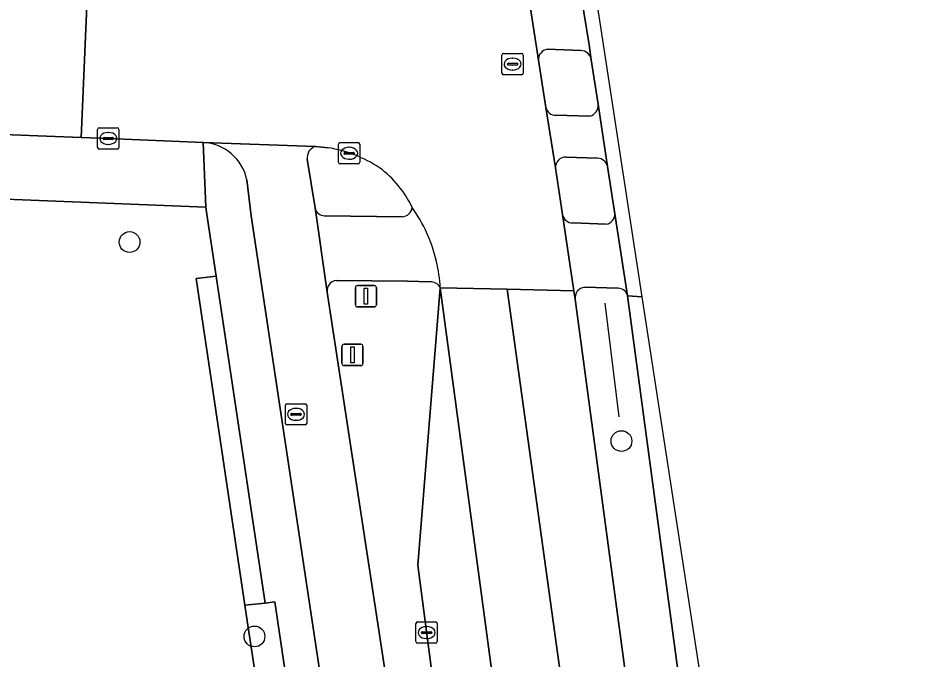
# Model space of a CAD drawing. Extents: x 160077 to 160948, y 386481 to 387498.
# Drawn here: x 160902.94 to 160944.96, y 386572.81 to 386602.98 of the extents above; entities that cross this region are included whole.
import ezdxf

# ---------------------------------------------------------------- set-up
doc = ezdxf.new("R2010")
doc.units = 0
for name, color, linetype in [('IMGEO_Berm_groen', 7, 'Continuous'), ('IMGEO_Boom', 7, 'Continuous'), ('IMGEO_Brandkraan', 7, 'Continuous'), ('IMGEO_Fietspad_gesloten', 7, 'Continuous'), ('IMGEO_Fietspad_open', 7, 'Continuous'), ('IMGEO_Groenvoorziening', 7, 'Continuous'), ('IMGEO_Haag', 7, 'Continuous'), ('IMGEO_Hek', 7, 'Continuous'), ('IMGEO_Kolk', 7, 'Continuous'), ('IMGEO_Lichtmast', 7, 'Continuous'), ('IMGEO_Rijbaan_lokaal_gesloten', 7, 'Continuous'), ('IMGEO_Rijbaan_lokaal_open', 7, 'Continuous'), ('IMGEO_Rioolput', 7, 'Continuous'), ('IMGEO_Verkeersbordpaal', 7, 'Continuous'), ('IMGEO_Verkeerseiland_open', 7, 'Continuous'), ('IMGEO_Voetpad_open', 7, 'Continuous')]:
    doc.layers.add(name, color=color, linetype=linetype)

msp = doc.modelspace()

# ---------------------------------------------------------------- linework, layer by layer
at = {"layer": 'IMGEO_Berm_groen'}
for points in [[(160922.337, 386590.56), (160921.27, 386590.593), (160917.908, 386590.625)], [(160924.938, 386553.722), (160922.424, 386572.074), (160921.755, 386577.226), (160922.811, 386590.279)], [(160931.175, 386590.258), (160929.591, 386590.302)], [(160917.493, 386590.077), (160927.829, 386522.431), (160928.07, 386521.277), (160927.995, 386518.607), (160927.334, 386511.285), (160927.262, 386510.313)], [(160942.298, 386511.024), (160941.771, 386514.448), (160931.627, 386589.902)], [(160929.157, 386589.744), (160939.527, 386512.579), (160939.776, 386510.788)]]:
    msp.add_lwpolyline(points, dxfattribs=at)
for centre, radius, start, end in [((160917.982, 386590.138), 0.493, 98.653, 187.0738), ((160922.347, 386590.037), 0.523, 27.5475, 91.1313), ((160929.648, 386589.81), 0.496, 96.6231, 187.627), ((160931.171, 386589.788), 0.47, 14.0687, 89.4826)]:
    msp.add_arc(centre, radius, start, end, dxfattribs=at)
at = {"layer": 'IMGEO_Boom'}
for centre in [(160908.192, 386592.43), (160931.334, 386583.068), (160914.068, 386573.876)]:
    msp.add_circle(centre, 0.489, dxfattribs=at)
at = {"layer": 'IMGEO_Brandkraan'}
for p, q in [((160915.524, 386583.9), (160915.524, 386584.752)), ((160915.599, 386584.826), (160916.451, 386584.826)), ((160916.525, 386584.752), (160916.525, 386583.9)), ((160915.783, 386584.32), (160915.783, 386584.332)), ((160915.826, 386584.369), (160916.224, 386584.369)), ((160916.012, 386584.606), (160916.037, 386584.606)), ((160916.267, 386584.332), (160916.267, 386584.32)), ((160916.221, 386584.283), (160915.823, 386584.283)), ((160916.035, 386584.046), (160916.01, 386584.046)), ((160916.451, 386583.826), (160915.599, 386583.826))]:
    msp.add_line(p, q, dxfattribs=at)
for points in [[(160915.524, 386583.9), (160915.524, 386584.752)], [(160915.599, 386584.826), (160916.451, 386584.826)], [(160916.525, 386584.752), (160916.525, 386583.9)], [(160916.451, 386583.826), (160915.599, 386583.826)]]:
    msp.add_lwpolyline(points, dxfattribs=at)
for centre, radius, start, end in [((160915.601, 386584.75), 0.0765, 91.552, 178.448), ((160915.601, 386584.75), 0.0765, 91.552, 178.448), ((160916.449, 386584.75), 0.0765, 1.552, 88.448), ((160916.449, 386584.75), 0.0765, 1.552, 88.448), ((160915.823, 386584.329), 0.0403, 85.8775, 175.7526), ((160916.228, 386584.331), 0.0386, 1.7309, 96.639), ((160915.601, 386583.902), 0.0765, 181.552, 268.448), ((160915.601, 386583.902), 0.0765, 181.552, 268.448), ((160915.82, 386584.319), 0.0366, 178.938, 274.7102), ((160916.224, 386584.326), 0.043, 264.8664, 352.4533), ((160916.449, 386583.902), 0.0765, 271.552, 358.448), ((160916.449, 386583.902), 0.0765, 271.552, 358.448)]:
    msp.add_arc(centre, radius, start, end, dxfattribs=at)
for centre, major_axis, ratio, start_param, end_param in [((160916.011, 386584.326), (-0.387, 0.002), 0.722429, 4.712389, 7.853982), ((160916.036, 386584.326), (-0.39, 0.002), 0.717154, 1.570796, 4.712389)]:
    msp.add_ellipse(centre, major_axis=major_axis, ratio=ratio, start_param=start_param, end_param=end_param, dxfattribs=at)
at = {"layer": 'IMGEO_Fietspad_gesloten'}
for points in [[(160916.947, 386596.921), (160911.656, 386597.119)], [(160917.493, 386590.077), (160916.917, 386594.033), (160916.547, 386596.324)], [(160913.716, 386595.352), (160913.914, 386593.665), (160917.35, 386570.85), (160924.686, 386522.865), (160924.949, 386520.978), (160924.544, 386515.778), (160924.039, 386509.64)], [(160923.19, 386506.879), (160926.407, 386506.921), (160927.262, 386510.313), (160927.334, 386511.285), (160927.995, 386518.607), (160928.07, 386521.277), (160927.829, 386522.431), (160917.493, 386590.077)]]:
    msp.add_lwpolyline(points, dxfattribs=at)
for centre, radius, start, end in [((160911.52, 386594.876), 2.247, 12.2314, 86.5248), ((160917.081, 386596.399), 0.539, 104.3543, 188.0002)]:
    msp.add_arc(centre, radius, start, end, dxfattribs=at)
at = {"layer": 'IMGEO_Fietspad_open'}
for points in [[(160927, 386603.842), (160927.431, 386600.982)], [(160929.911, 386601.003), (160929.816, 386601.715), (160929.44, 386604.03)], [(160927.846, 386601.5), (160929.425, 386601.444)], [(160927.781, 386598.762), (160928.232, 386595.923)], [(160930.681, 386595.983), (160930.242, 386598.921)], [(160929.846, 386598.345), (160928.248, 386598.396)], [(160928.721, 386596.424), (160930.213, 386596.37)]]:
    msp.add_lwpolyline(points, dxfattribs=at)
for centre, radius, start, end in [((160927.911, 386601.023), 0.481, 97.7202, 184.8793), ((160929.405, 386600.933), 0.511, 7.8195, 87.7389), ((160928.239, 386598.865), 0.469, 192.6813, 271.1452), ((160929.701, 386598.869), 0.543, 285.4602, 5.5228), ((160928.703, 386595.953), 0.472, 87.7687, 183.6202), ((160930.2, 386595.878), 0.493, 12.3506, 88.4731)]:
    msp.add_arc(centre, radius, start, end, dxfattribs=at)
at = {"layer": 'IMGEO_Groenvoorziening'}
msp.add_lwpolyline([(160914.104, 386572.134), (160913.67, 386574.921), (160913.608, 386575.341), (160911.325, 386590.713), (160912.261, 386590.82), (160911.808, 386593.844), (160911.774, 386594.067), (160900.003, 386594.543), (160899.986, 386594.045), (160895.941, 386594.192), (160891.285, 386594.36), (160891.312, 386594.894), (160890.254, 386594.937)], dxfattribs=at)
for points in [[(160912.261, 386590.82), (160911.325, 386590.713), (160913.608, 386575.341), (160914.567, 386575.44)], [(160915.02, 386575.508), (160914.567, 386575.44), (160913.608, 386575.341), (160913.67, 386574.921), (160914.104, 386572.134), (160915.054, 386572.233), (160915.499, 386572.322)]]:
    msp.add_lwpolyline(points, close=True, dxfattribs=at)
at = {"layer": 'IMGEO_Haag'}
msp.add_lwpolyline([(160912.261, 386590.82), (160911.325, 386590.713), (160913.608, 386575.341), (160914.567, 386575.44)], close=True, dxfattribs=at)
at = {"layer": 'IMGEO_Hek'}
msp.add_lwpolyline([(160931.222, 386584.21), (160930.569, 386589.549)], dxfattribs=at)
at = {"layer": 'IMGEO_Kolk'}
for p, q in [((160906.763, 386597.804), (160907.615, 386597.804)), ((160906.688, 386596.878), (160906.688, 386597.73)), ((160907.176, 386597.584), (160907.201, 386597.584)), ((160907.689, 386597.73), (160907.689, 386596.878)), ((160906.947, 386597.298), (160906.947, 386597.31)), ((160907.385, 386597.261), (160906.987, 386597.261)), ((160906.99, 386597.347), (160907.388, 386597.347)), ((160907.199, 386597.024), (160907.174, 386597.024)), ((160907.431, 386597.31), (160907.431, 386597.298)), ((160918.022, 386596.181), (160918.022, 386597.033)), ((160918.097, 386597.107), (160918.949, 386597.107)), ((160919.023, 386597.033), (160919.023, 386596.181)), ((160907.615, 386596.804), (160906.763, 386596.804)), ((160918.281, 386596.601), (160918.281, 386596.613)), ((160918.719, 386596.564), (160918.321, 386596.564)), ((160918.324, 386596.65), (160918.722, 386596.65)), ((160918.51, 386596.887), (160918.535, 386596.887)), ((160918.765, 386596.613), (160918.765, 386596.601)), ((160918.949, 386596.107), (160918.097, 386596.107)), ((160918.533, 386596.327), (160918.508, 386596.327)), ((160921.666, 386573.632), (160921.666, 386574.484)), ((160921.741, 386574.558), (160922.593, 386574.558)), ((160922.154, 386574.338), (160922.179, 386574.338)), ((160922.667, 386574.484), (160922.667, 386573.632)), ((160921.925, 386574.052), (160921.925, 386574.064)), ((160922.363, 386574.015), (160921.965, 386574.015)), ((160921.968, 386574.101), (160922.366, 386574.101)), ((160922.409, 386574.064), (160922.409, 386574.052)), ((160922.593, 386573.558), (160921.741, 386573.558)), ((160922.177, 386573.778), (160922.152, 386573.778))]:
    msp.add_line(p, q, dxfattribs=at)
for points in [[(160906.763, 386597.804), (160907.615, 386597.804)], [(160906.688, 386596.878), (160906.688, 386597.73)], [(160907.689, 386597.73), (160907.689, 386596.878)], [(160918.022, 386596.181), (160918.022, 386597.033)], [(160918.097, 386597.107), (160918.949, 386597.107)], [(160919.023, 386597.033), (160919.023, 386596.181)], [(160907.615, 386596.804), (160906.763, 386596.804)], [(160918.949, 386596.107), (160918.097, 386596.107)], [(160921.666, 386573.632), (160921.666, 386574.484)], [(160921.741, 386574.558), (160922.593, 386574.558)], [(160922.667, 386574.484), (160922.667, 386573.632)], [(160922.593, 386573.558), (160921.741, 386573.558)]]:
    msp.add_lwpolyline(points, dxfattribs=at)
for centre, radius, start, end in [((160906.765, 386597.728), 0.0765, 91.552, 178.448), ((160906.765, 386597.728), 0.0765, 91.552, 178.448), ((160907.613, 386597.728), 0.0765, 1.552, 88.448), ((160907.613, 386597.728), 0.0765, 1.552, 88.448), ((160906.987, 386597.307), 0.0403, 85.8775, 175.7526), ((160906.984, 386597.297), 0.0366, 178.938, 274.7102), ((160907.388, 386597.304), 0.043, 264.8664, 352.4533), ((160907.392, 386597.309), 0.0386, 1.7309, 96.639), ((160918.099, 386597.031), 0.0765, 91.552, 178.448), ((160918.099, 386597.031), 0.0765, 91.552, 178.448), ((160918.947, 386597.031), 0.0765, 1.552, 88.448), ((160918.947, 386597.031), 0.0765, 1.552, 88.448), ((160906.765, 386596.88), 0.0765, 181.552, 268.448), ((160906.765, 386596.88), 0.0765, 181.552, 268.448), ((160907.613, 386596.88), 0.0765, 271.552, 358.448), ((160907.613, 386596.88), 0.0765, 271.552, 358.448), ((160918.321, 386596.61), 0.0403, 85.8775, 175.7526), ((160918.318, 386596.6), 0.0366, 178.938, 274.7102), ((160918.722, 386596.607), 0.043, 264.8664, 352.4533), ((160918.726, 386596.612), 0.0386, 1.7309, 96.639), ((160918.099, 386596.183), 0.0765, 181.552, 268.448), ((160918.099, 386596.183), 0.0765, 181.552, 268.448), ((160918.947, 386596.183), 0.0765, 271.552, 358.448), ((160918.947, 386596.183), 0.0765, 271.552, 358.448), ((160921.743, 386574.482), 0.0765, 91.552, 178.448), ((160921.743, 386574.482), 0.0765, 91.552, 178.448), ((160922.591, 386574.482), 0.0765, 1.552, 88.448), ((160922.591, 386574.482), 0.0765, 1.552, 88.448), ((160921.965, 386574.061), 0.0403, 85.8775, 175.7526), ((160921.962, 386574.051), 0.0366, 178.938, 274.7102), ((160922.366, 386574.058), 0.043, 264.8664, 352.4533), ((160922.37, 386574.063), 0.0386, 1.7309, 96.639), ((160921.743, 386573.634), 0.0765, 181.552, 268.448), ((160921.743, 386573.634), 0.0765, 181.552, 268.448), ((160922.591, 386573.634), 0.0765, 271.552, 358.448), ((160922.591, 386573.634), 0.0765, 271.552, 358.448)]:
    msp.add_arc(centre, radius, start, end, dxfattribs=at)
for centre, major_axis, ratio, start_param, end_param in [((160907.175, 386597.304), (-0.387, 0.002), 0.722429, 4.712389, 7.853982), ((160907.2, 386597.304), (-0.39, 0.002), 0.717154, 1.570796, 4.712389), ((160918.509, 386596.607), (-0.387, 0.002), 0.722429, 4.712389, 7.853982), ((160918.534, 386596.607), (-0.39, 0.002), 0.717154, 1.570796, 4.712389), ((160922.153, 386574.058), (-0.387, 0.002), 0.722429, 4.712389, 7.853982), ((160922.178, 386574.058), (-0.39, 0.002), 0.717154, 1.570796, 4.712389)]:
    msp.add_ellipse(centre, major_axis=major_axis, ratio=ratio, start_param=start_param, end_param=end_param, dxfattribs=at)
at = {"layer": 'IMGEO_Lichtmast'}
for p, q in [((160918.815, 386589.48), (160918.815, 386590.28)), ((160918.815, 386590.28), (160918.815, 386589.48)), ((160918.915, 386590.38), (160919.705, 386590.38)), ((160919.705, 386590.38), (160918.915, 386590.38)), ((160919.805, 386590.28), (160919.805, 386589.48)), ((160919.805, 386589.48), (160919.805, 386590.28)), ((160919.705, 386589.38), (160918.915, 386589.38)), ((160918.915, 386589.38), (160919.705, 386589.38))]:
    msp.add_line(p, q, dxfattribs=at)
msp.add_lwpolyline([(160919.235, 386590.255), (160919.385, 386590.255), (160919.385, 386589.505), (160919.235, 386589.505), (160919.235, 386590.255)], dxfattribs=at)
for centre, start, end in [((160918.915, 386590.28), 90, 180), ((160918.915, 386590.28), 90, 180), ((160919.705, 386590.28), 0, 90), ((160919.705, 386590.28), 360, 90), ((160918.915, 386589.48), 180, 270), ((160918.915, 386589.48), 180, 270), ((160919.705, 386589.48), 270, 0), ((160919.705, 386589.48), 270, 0)]:
    msp.add_arc(centre, 0.1, start, end, dxfattribs=at)
at = {"layer": 'IMGEO_Rijbaan_lokaal_gesloten'}
for points in [[(160927.431, 386600.982), (160927, 386603.842), (160926.983, 386603.956), (160926.545, 386606.95), (160923.401, 386607.114), (160919.209, 386607.333)], [(160916.276, 386603.905), (160915.382, 386603.966), (160911.196, 386604.117), (160907.338, 386604.257), (160906.211, 386604.302), (160905.909, 386597.353), (160907.189, 386597.304), (160911.656, 386597.119), (160916.947, 386596.921), (160917.531, 386596.869)], [(160922.811, 386590.279), (160925.955, 386590.213), (160929.099, 386590.131), (160928.559, 386593.731), (160928.232, 386595.923), (160927.781, 386598.762), (160927.431, 386600.982)]]:
    msp.add_lwpolyline(points, dxfattribs=at)
for points in [[(160932.317, 386589.851), (160929.683, 386606.968), (160928.998, 386607.004), (160929.44, 386604.03), (160929.816, 386601.715), (160929.911, 386601.003), (160930.242, 386598.921), (160930.681, 386595.983), (160931.021, 386593.757), (160931.627, 386589.902)], [(160922.811, 386590.279), (160921.755, 386577.226), (160922.424, 386572.074), (160924.938, 386553.722), (160927.472, 386534.395), (160929.698, 386518.078), (160930.534, 386511.943), (160930.69, 386510.527), (160930.717, 386508.879), (160930.65, 386507.073), (160934.089, 386507.212), (160926.947, 386559.524)], [(160925.955, 386590.213), (160922.811, 386590.279), (160926.947, 386559.524), (160934.089, 386507.212), (160937.286, 386507.342), (160931.268, 386551.817)], [(160929.157, 386589.744), (160929.099, 386590.131), (160925.955, 386590.213), (160931.268, 386551.817), (160937.286, 386507.342), (160940.22, 386507.461), (160939.776, 386510.788), (160939.527, 386512.579)], [(160944.965, 386507.646), (160941.741, 386528.595), (160932.441, 386589.042), (160932.317, 386589.851), (160931.627, 386589.902), (160941.771, 386514.448), (160942.298, 386511.024), (160942.749, 386507.553)]]:
    msp.add_lwpolyline(points, close=True, dxfattribs=at)
for centre, radius, start, end in [((160916.529, 386590.714), 6.236, 56.7467, 80.75), ((160917.028, 386591.959), 4.928, 25.2596, 53.6659), ((160915.574, 386589.865), 7.249, 13.1527, 35.372), ((160915.667, 386589.881), 7.155, 3.1888, 13.2012)]:
    msp.add_arc(centre, radius, start, end, dxfattribs=at)
at = {"layer": 'IMGEO_Rijbaan_lokaal_open'}
msp.add_lwpolyline([(160811.421, 386602.997), (160818.423, 386601.821), (160823.383, 386600.984), (160823.509, 386600.971), (160826.239, 386600.688), (160835.294, 386600.312), (160841.424, 386600.043), (160845.52, 386599.892), (160852.345, 386599.655), (160859.246, 386599.397), (160865.111, 386599.197), (160869.486, 386598.961), (160880.404, 386598.355), (160884.495, 386598.128), (160889.669, 386597.972), (160896.138, 386597.725), (160905.909, 386597.353), (160906.211, 386604.302)], dxfattribs=at)
at = {"layer": 'IMGEO_Rioolput'}
for p, q in [((160925.711, 386600.376), (160925.711, 386601.228)), ((160925.786, 386601.302), (160926.638, 386601.302)), ((160926.712, 386601.228), (160926.712, 386600.376)), ((160925.97, 386600.796), (160925.97, 386600.808)), ((160926.408, 386600.759), (160926.01, 386600.759)), ((160926.013, 386600.845), (160926.411, 386600.845)), ((160926.199, 386601.082), (160926.224, 386601.082)), ((160926.454, 386600.808), (160926.454, 386600.796)), ((160926.638, 386600.302), (160925.786, 386600.302)), ((160926.222, 386600.522), (160926.197, 386600.522))]:
    msp.add_line(p, q, dxfattribs=at)
for points in [[(160925.711, 386600.376), (160925.711, 386601.228)], [(160925.786, 386601.302), (160926.638, 386601.302)], [(160926.712, 386601.228), (160926.712, 386600.376)], [(160926.638, 386600.302), (160925.786, 386600.302)]]:
    msp.add_lwpolyline(points, dxfattribs=at)
for centre, radius, start, end in [((160925.788, 386601.226), 0.0765, 91.552, 178.448), ((160925.788, 386601.226), 0.0765, 91.552, 178.448), ((160926.636, 386601.226), 0.0765, 1.552, 88.448), ((160926.636, 386601.226), 0.0765, 1.552, 88.448), ((160926.01, 386600.805), 0.0403, 85.8775, 175.7526), ((160926.007, 386600.795), 0.0366, 178.938, 274.7102), ((160926.411, 386600.802), 0.043, 264.8664, 352.4533), ((160926.415, 386600.807), 0.0386, 1.7309, 96.639), ((160925.788, 386600.378), 0.0765, 181.552, 268.448), ((160925.788, 386600.378), 0.0765, 181.552, 268.448), ((160926.636, 386600.378), 0.0765, 271.552, 358.448), ((160926.636, 386600.378), 0.0765, 271.552, 358.448)]:
    msp.add_arc(centre, radius, start, end, dxfattribs=at)
for centre, major_axis, ratio, start_param, end_param in [((160926.198, 386600.802), (-0.387, 0.002), 0.722429, 4.712389, 7.853982), ((160926.223, 386600.802), (-0.39, 0.002), 0.717154, 1.570796, 4.712389)]:
    msp.add_ellipse(centre, major_axis=major_axis, ratio=ratio, start_param=start_param, end_param=end_param, dxfattribs=at)
at = {"layer": 'IMGEO_Verkeersbordpaal'}
for p, q in [((160918.183, 386586.723), (160918.183, 386587.523)), ((160918.183, 386587.523), (160918.183, 386586.723)), ((160918.283, 386587.623), (160919.073, 386587.623)), ((160919.073, 386587.623), (160918.283, 386587.623)), ((160919.173, 386587.523), (160919.173, 386586.723)), ((160919.173, 386586.723), (160919.173, 386587.523)), ((160919.073, 386586.623), (160918.283, 386586.623)), ((160918.283, 386586.623), (160919.073, 386586.623))]:
    msp.add_line(p, q, dxfattribs=at)
msp.add_lwpolyline([(160918.603, 386587.498), (160918.753, 386587.498), (160918.753, 386586.748), (160918.603, 386586.748), (160918.603, 386587.498)], dxfattribs=at)
for centre, start, end in [((160918.283, 386587.523), 90, 180), ((160918.283, 386587.523), 90, 180), ((160919.073, 386587.523), 0, 90), ((160919.073, 386587.523), 360, 90), ((160918.283, 386586.723), 180, 270), ((160918.283, 386586.723), 180, 270), ((160919.073, 386586.723), 270, 0), ((160919.073, 386586.723), 270, 0)]:
    msp.add_arc(centre, 0.1, start, end, dxfattribs=at)
at = {"layer": 'IMGEO_Verkeerseiland_open'}
for points in [[(160929.425, 386601.444), (160927.846, 386601.5)], [(160927.431, 386600.982), (160927.781, 386598.762)], [(160930.242, 386598.921), (160929.911, 386601.003)], [(160928.248, 386598.396), (160929.846, 386598.345)], [(160917.531, 386596.869), (160916.947, 386596.921)], [(160916.547, 386596.324), (160916.917, 386594.033)], [(160930.213, 386596.37), (160928.721, 386596.424)], [(160928.232, 386595.923), (160928.559, 386593.731)], [(160931.021, 386593.757), (160930.681, 386595.983)], [(160917.365, 386593.665), (160921.028, 386593.612)], [(160929.048, 386593.328), (160930.623, 386593.274)]]:
    msp.add_lwpolyline(points, dxfattribs=at)
for centre, radius, start, end in [((160927.911, 386601.023), 0.481, 97.7202, 184.8793), ((160929.405, 386600.933), 0.511, 7.8195, 87.7389), ((160928.239, 386598.865), 0.469, 192.6813, 271.1452), ((160929.701, 386598.869), 0.543, 285.4602, 5.5228), ((160917.081, 386596.399), 0.539, 104.3543, 188.0002), ((160916.529, 386590.714), 6.236, 56.7467, 80.75), ((160928.703, 386595.953), 0.472, 87.7687, 183.6202), ((160930.2, 386595.878), 0.493, 12.3506, 88.4731), ((160917.028, 386591.959), 4.928, 25.2596, 53.6659), ((160917.376, 386594.135), 0.47, 192.4902, 268.7085), ((160920.974, 386594.124), 0.515, 276.0279, 353.0877), ((160929.039, 386593.815), 0.487, 189.9006, 271.1134), ((160930.563, 386593.729), 0.459, 277.52, 3.5018)]:
    msp.add_arc(centre, radius, start, end, dxfattribs=at)
at = {"layer": 'IMGEO_Voetpad_open'}
msp.add_lwpolyline([(160911.656, 386597.119), (160907.189, 386597.304), (160905.909, 386597.353), (160896.138, 386597.725), (160889.669, 386597.972), (160884.495, 386598.128), (160880.404, 386598.355), (160869.486, 386598.961), (160865.111, 386599.197), (160859.246, 386599.397), (160859.228, 386598.898), (160858.696, 386598.918), (160858.529, 386596.534), (160869.371, 386595.961), (160880.299, 386595.369), (160883.337, 386595.156), (160890.25, 386594.956), (160890.254, 386594.937), (160891.312, 386594.894), (160895.969, 386594.706), (160900.003, 386594.543), (160911.774, 386594.067)], close=True, dxfattribs=at)
for points in [[(160911.656, 386597.119), (160911.774, 386594.067), (160911.808, 386593.844), (160912.261, 386590.82), (160914.567, 386575.44), (160915.02, 386575.508), (160915.499, 386572.322), (160915.054, 386572.233), (160922.752, 386521.535), (160923.099, 386518.851), (160922.997, 386516.953), (160922.369, 386509.566), (160922.392, 386509.405), (160921.652, 386509.369), (160917.543, 386509.172), (160917.611, 386507.199), (160918.041, 386504.213), (160918.103, 386502.281)], [(160913.914, 386593.665), (160913.716, 386595.352)], [(160916.917, 386594.033), (160917.493, 386590.077)], [(160924.039, 386509.64), (160924.544, 386515.778), (160924.949, 386520.978), (160924.686, 386522.865), (160917.35, 386570.85), (160913.914, 386593.665)], [(160921.028, 386593.612), (160917.365, 386593.665)], [(160928.559, 386593.731), (160929.099, 386590.131), (160929.157, 386589.744)], [(160931.627, 386589.902), (160931.021, 386593.757)], [(160930.623, 386593.274), (160929.048, 386593.328)], [(160917.908, 386590.625), (160921.27, 386590.593), (160922.337, 386590.56)], [(160929.591, 386590.302), (160931.175, 386590.258)]]:
    msp.add_lwpolyline(points, dxfattribs=at)
for centre, radius, start, end in [((160911.52, 386594.876), 2.247, 12.2314, 86.5248), ((160917.376, 386594.135), 0.47, 192.4902, 268.7085), ((160920.974, 386594.124), 0.515, 276.0279, 353.0877), ((160915.574, 386589.865), 7.249, 13.1527, 35.372), ((160929.039, 386593.815), 0.487, 189.9006, 271.1134), ((160930.563, 386593.729), 0.459, 277.52, 3.5018), ((160915.667, 386589.881), 7.155, 3.1888, 13.2012), ((160917.982, 386590.138), 0.493, 98.653, 187.0738), ((160922.347, 386590.037), 0.523, 27.5475, 91.1313), ((160929.648, 386589.81), 0.496, 96.6231, 187.627), ((160931.171, 386589.788), 0.47, 14.0687, 89.4826)]:
    msp.add_arc(centre, radius, start, end, dxfattribs=at)

doc.saveas('drawing.dxf')
